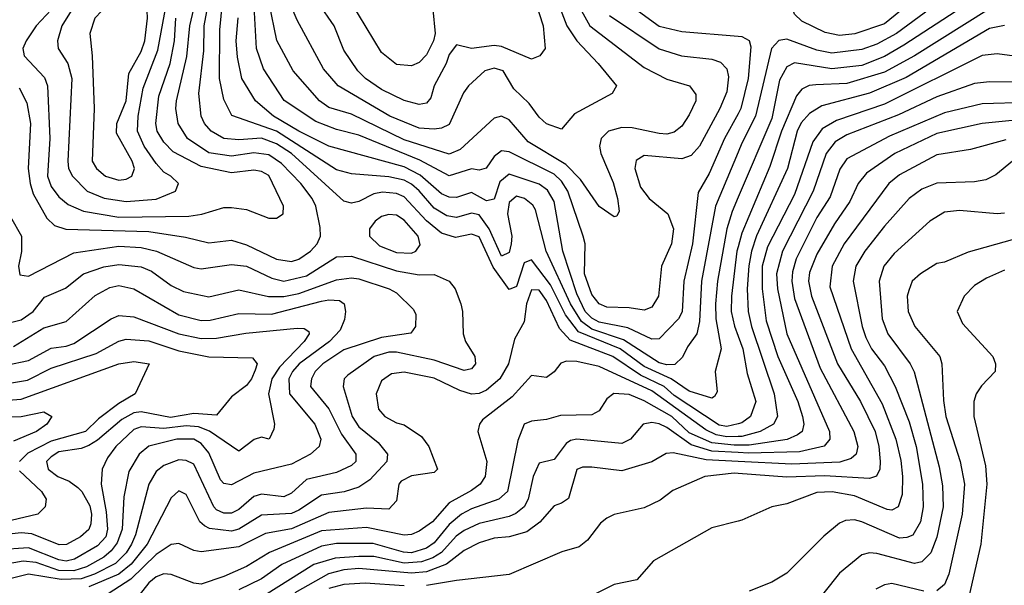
# Model space of a CAD drawing. Header units: inches. Extents: x 1793389 to 1900389, y 320802 to 470796.
# Tile 445 of 656: x 1838086 to 1840709, y 453521 to 455026. Entities that reach past the tile are written whole.
import ezdxf

# ---------------------------------------------------------------- set-up
doc = ezdxf.new("R2010")
doc.units = ezdxf.units.IN
doc.header["$MEASUREMENT"] = 0
doc.layers.add('B8435', color=7, linetype='Continuous')
doc.layers.add('B8445', color=7, linetype='Continuous')

msp = doc.modelspace()

# ---------------------------------------------------------------- linework, layer by layer
at = {"layer": 'B8435', "color": 2}
for points, elevation in [([(1840000, 455866.4), (1839970, 455861.2), (1839750, 455805.6), (1839692.8, 455787.2), (1839658, 455770), (1839642, 455750), (1839634.9, 455730), (1839622, 455570), (1839587.4, 455350), (1839591.6, 455290), (1839645.3, 455145.3), (1839664.2, 455110), (1839685.6, 455085.6), (1839790, 455008.8), (1839850, 454994.6), (1840000, 454982.4)], 374), ([(1839467.6, 455210), (1839544.2, 455010), (1839570.2, 454970.2), (1839627.7, 454910), (1839676, 454850), (1839664.7, 454830), (1839564.4, 454775.6), (1839530, 454735.3), (1839490, 454749.4), (1839470, 454766.6), (1839443.3, 454803.3), (1839402.6, 454842.6), (1839374.5, 454890), (1839350, 454897.6), (1839324.9, 454890), (1839282, 454850), (1839268.7, 454831.3), (1839230, 454747), (1839210, 454737.6), (1839190, 454734.7), (1839150, 454737.7), (1839072.3, 454770), (1838934.5, 454850), (1838895.8, 454895.8), (1838825.3, 455025.3), (1838807.3, 455067.2)], 362), ([(1839428.9, 455170), (1839480.4, 455010), (1839486, 454950), (1839472, 454930), (1839450, 454921.2), (1839370, 454954.7), (1839350, 454958), (1839289.6, 454949.6), (1839250, 454959.3), (1839230, 454934), (1839222.6, 454910), (1839190.4, 454850), (1839181.3, 454818.7), (1839170, 454804.5), (1839150, 454800.7), (1839110, 454811.5), (1839050, 454840.5), (1839007, 454870), (1838987.3, 454890), (1838950, 454945.2), (1838923.6, 455010), (1838882.4, 455070)], 358), ([(1840000, 454674.1), (1839939.6, 454530), (1839902.4, 454330), (1839896.9, 454223.1), (1839890.4, 454190), (1839864.9, 454155.1), (1839851.7, 454128.3), (1839831.3, 454108.7), (1839810, 454107.2), (1839790, 454113.3), (1839694.6, 454174.6), (1839610, 454202.2), (1839582.6, 454222.6), (1839553.2, 454270), (1839488.7, 454410), (1839460.6, 454520.6), (1839452.8, 454532.8), (1839430.8, 454550.8), (1839410, 454556.3), (1839390, 454539.3), (1839385.4, 454510), (1839397.6, 454450), (1839395.8, 454430), (1839390, 454406.6), (1839370, 454397), (1839336.8, 454470), (1839310, 454506.9), (1839290, 454511), (1839250, 454499.7), (1839223.9, 454503.9), (1839190, 454524.7), (1839150, 454570.9), (1839130, 454588.7), (1839110, 454598.9), (1839070, 454607.8), (1838970, 454616.4), (1838930, 454626.9), (1838770, 454729.8), (1838651.3, 454771.3), (1838630, 454814), (1838618.5, 454870), (1838619.2, 454999.2), (1838633.9, 455146.1)], 378), ([(1840000, 454553.5), (1839984, 454516), (1839970.2, 454469.8), (1839944.9, 454330), (1839940.2, 454270), (1839940.7, 454230), (1839955.3, 454150), (1839939.3, 454090), (1839944, 454036), (1839937.1, 454022.9), (1839930, 454019.3), (1839870, 454037.7), (1839822, 454070), (1839750, 454103), (1839686, 454150), (1839575.2, 454195.2), (1839540.6, 454240.6), (1839500.2, 454320.2), (1839450, 454387.3), (1839430, 454379.3), (1839410, 454316.2), (1839390, 454308.4), (1839347.2, 454367.2), (1839310, 454448), (1839290, 454455.4), (1839246.9, 454446.9), (1839210, 454458.3), (1839170, 454491.1), (1839110, 454555.1), (1839090, 454563.5), (1839052.9, 454567.1), (1839030, 454562.4), (1838990, 454542), (1838970, 454538), (1838950, 454543.7), (1838809.9, 454669.9), (1838770, 454696.2), (1838730, 454710.7), (1838670, 454706.2), (1838630, 454709.7), (1838596.2, 454730), (1838578.7, 454750), (1838569.7, 454770), (1838563, 454830), (1838576.8, 454943.2), (1838577.8, 455010), (1838599.4, 455130)], 382), ([(1839657.4, 455037.4), (1839790, 454948.7), (1839849.6, 454930.4), (1839930, 454921.3), (1839953.4, 454913.4), (1839970, 454896), (1839974.6, 454874.6), (1839970, 454834), (1839951.8, 454790), (1839897, 454690), (1839875.2, 454664.7), (1839850, 454656.3), (1839750, 454664.5), (1839728.3, 454651.7), (1839724.9, 454630), (1839740.5, 454580.5), (1839763, 454550), (1839813, 454510), (1839828.4, 454470), (1839822.4, 454430), (1839796.4, 454370), (1839787.7, 454290), (1839770, 454261.2), (1839750, 454252.7), (1839710, 454259.6), (1839650, 454261.3), (1839630, 454269.7), (1839610, 454294.5), (1839591.2, 454350), (1839592.7, 454430), (1839587.3, 454450), (1839546.2, 454570), (1839530, 454596.3), (1839510, 454615.3), (1839390, 454674.7), (1839370, 454677.6), (1839350, 454662), (1839328.7, 454631.3), (1839310, 454626), (1839290, 454629.7), (1839230, 454611.1), (1839152.6, 454652.6), (1838990, 454719.2), (1838930, 454733.7), (1838875.2, 454755.2), (1838791, 454811), (1838735.5, 454895.5), (1838716.9, 454950), (1838707.7, 455110)], 370), ([(1839186.9, 455053.1), (1839192.7, 454990), (1839188.5, 454970), (1839170, 454932.7), (1839150, 454912.7), (1839130, 454903.7), (1839090, 454907), (1839050, 454939.3), (1838948.2, 455108.2)], 354), ([(1838084.9, 454844.9), (1838105.2, 454805.3), (1838114.6, 454750), (1838109.1, 454630), (1838114, 454590), (1838122.4, 454562.4), (1838158.3, 454498.3), (1838178.7, 454478.7), (1838208.7, 454468.7), (1838430, 454462.2), (1838527.7, 454447.7), (1838590, 454432.4), (1838650, 454439.5), (1838690, 454427.4), (1838770, 454388.9), (1838810, 454383.1), (1838830, 454388.8), (1838860.7, 454410), (1838878.4, 454430), (1838887.3, 454450), (1838887, 454473), (1838874.7, 454530), (1838865.1, 454550), (1838835.1, 454590), (1838784, 454644), (1838750, 454666.6), (1838710, 454671.7), (1838650, 454662.8), (1838590, 454672.2), (1838533.6, 454710), (1838508.2, 454750), (1838501.7, 454790), (1838503.5, 454810), (1838531.6, 454928.4), (1838539.3, 455010), (1838558, 455090)], 386), ([(1838223.1, 455050), (1838198.7, 455010), (1838186.4, 454970), (1838188.2, 454950), (1838214.4, 454910), (1838225.3, 454870), (1838214.6, 454650), (1838216.5, 454630), (1838226.4, 454610), (1838265.5, 454570), (1838311.2, 454551.2), (1838370, 454542), (1838450, 454548.9), (1838501.2, 454570), (1838509.2, 454590), (1838489.2, 454610), (1838470, 454620.7), (1838450, 454643.6), (1838417.7, 454690), (1838399.8, 454730), (1838401.4, 454770), (1838415.5, 454844.5), (1838454.5, 454945.5), (1838480.4, 455090)], 394), ([(1838170, 455053), (1838130.4, 455010), (1838103.1, 454970), (1838094.9, 454950), (1838098, 454930), (1838152.5, 454872.5), (1838160.3, 454850), (1838166.5, 454710), (1838160.2, 454610), (1838170, 454582), (1838190, 454554.9), (1838214.8, 454534.8), (1838256.5, 454516.5), (1838350, 454500.7), (1838536.4, 454503.6), (1838571.2, 454508.8), (1838630, 454526), (1838650, 454526), (1838690, 454520.7), (1838750, 454498), (1838770, 454498), (1838788, 454510), (1838788.7, 454530), (1838750, 454611.6), (1838730, 454622.4), (1838710, 454625.6), (1838650, 454618.3), (1838570, 454635.3), (1838494.7, 454674.7), (1838470, 454700.7), (1838452.8, 454730), (1838448.4, 454750), (1838457, 454823), (1838486.6, 454910), (1838498.4, 454970), (1838502.2, 455030)], 390), ([(1839583.1, 455050), (1839605.3, 455010), (1839750, 454899.5), (1839810, 454868.4), (1839871, 454850), (1839887.5, 454827.5), (1839887.7, 454810), (1839870, 454773.2), (1839850, 454742.7), (1839830, 454727.3), (1839810, 454721.6), (1839790, 454723), (1839718.3, 454738.3), (1839690, 454739.7), (1839654.8, 454730), (1839634.9, 454710), (1839630.4, 454690), (1839634, 454670), (1839666.8, 454593.2), (1839679.1, 454550), (1839683.6, 454516.4), (1839676.9, 454503.1), (1839670, 454502), (1839630, 454529.3), (1839580.6, 454600.6), (1839541, 454641), (1839441, 454701), (1839390, 454759.5), (1839370, 454769.6), (1839350, 454764.5), (1839259.4, 454680.6), (1839230, 454668.3), (1839110, 454706.8), (1838970, 454774.7), (1838910, 454793), (1838885.1, 454810), (1838814.5, 454890), (1838771, 454971), (1838750.9, 455070)], 366), ([(1840000, 454776), (1839963.6, 454710), (1839923.2, 454616.8), (1839893.7, 454566.3), (1839878.5, 454430), (1839855.2, 454330), (1839851.2, 454248.8), (1839841.3, 454230), (1839790, 454176.9), (1839770, 454175.8), (1839706, 454206), (1839630, 454221.5), (1839610, 454232), (1839592.9, 454250), (1839570, 454296.2), (1839533.5, 454410), (1839510, 454542.7), (1839492.2, 454572.2), (1839470, 454588.3), (1839390, 454615.4), (1839365.3, 454594.7), (1839350, 454548.7), (1839330, 454544.2), (1839290, 454566.6), (1839250, 454553), (1839230, 454554), (1839210, 454563.1), (1839152.8, 454612.8), (1839110, 454635), (1838910, 454689.7), (1838830, 454729.8), (1838762.4, 454770), (1838714, 454810), (1838678, 454870), (1838666.3, 454926.3), (1838662.7, 454970), (1838668.6, 455031.4)], 374), ([(1838061.7, 454501.7), (1838090.6, 454450), (1838090.5, 454409.5), (1838082.8, 454370), (1838086.8, 454346.8), (1838110, 454344), (1838230, 454405.7), (1838350, 454423.6), (1838410, 454419.6), (1838450.2, 454410.2), (1838550, 454366.7), (1838570, 454363.1), (1838650, 454374.9), (1838690, 454370.3), (1838758.2, 454338.2), (1838790, 454330.3), (1838850, 454344.9), (1838930, 454394.9), (1838970, 454396.5), (1839090, 454358), (1839150, 454347.4), (1839190, 454348.5), (1839230, 454330.5), (1839246.4, 454310), (1839261.3, 454270), (1839266, 454250), (1839267.7, 454190), (1839274, 454170), (1839299.1, 454130), (1839300.7, 454110), (1839290, 454097.2), (1839270, 454092.3), (1839190, 454119.7), (1839090, 454141.5), (1839070, 454141.5), (1839030.2, 454129.8), (1838959.9, 454080.1), (1838950.6, 454070), (1838948, 454050), (1838971.8, 453970), (1838990, 453942.4), (1839041.3, 453901.3), (1839066.4, 453870), (1839063.8, 453850), (1839018.7, 453801.3), (1838990, 453781.6), (1838950.2, 453769.8), (1838890, 453760.4), (1838830, 453720.4), (1838810, 453712), (1838730, 453707.2), (1838670.1, 453669.9), (1838650, 453664.5), (1838591.9, 453671.9), (1838578.7, 453678.7), (1838566.3, 453690), (1838530, 453762.7), (1838510, 453772), (1838490, 453754), (1838426, 453630), (1838383, 453577), (1838350, 453550.6), (1838270, 453516.5)], 382), ([(1840000, 454421.5), (1839996.9, 454410), (1839982.2, 454290), (1839981.8, 454250), (1839990.2, 454210.2), (1840000, 454183.7)], 386), ([(1838030, 454212.7), (1838090, 454227.4), (1838121.6, 454250), (1838152.5, 454287.5), (1838208.4, 454311.6), (1838256, 454350), (1838310, 454368.9), (1838350, 454374.9), (1838410, 454368.8), (1838437, 454357), (1838490, 454318.4), (1838522.5, 454302.5), (1838590, 454288.5), (1838670, 454307), (1838749.1, 454289.1), (1838790, 454289.2), (1838830, 454297.8), (1838930, 454334.3), (1838970, 454339.6), (1838990, 454336.9), (1839070.8, 454310), (1839090, 454299.3), (1839134.9, 454254.9), (1839141.4, 454241.4), (1839140.7, 454210), (1839127.9, 454192.1), (1839050, 454180.3), (1838950, 454147.1), (1838894, 454110), (1838873.7, 454090), (1838863.1, 454070), (1838861.3, 454050), (1838910, 453990.4), (1838943.2, 453923.2), (1838981.6, 453870), (1838981.6, 453850), (1838970, 453839.6), (1838930, 453821.3), (1838850, 453802.4), (1838810, 453766), (1838790, 453756.3), (1838730, 453763), (1838710, 453756.9), (1838670, 453722.4), (1838650, 453713), (1838630, 453713), (1838610, 453721.6), (1838603, 453730), (1838550, 453842.9), (1838530, 453853.3), (1838510, 453855.1), (1838470, 453839.6), (1838450, 453823.7), (1838430.4, 453790), (1838394.7, 453654.7), (1838384.2, 453630), (1838370, 453607.2), (1838341, 453579), (1838285.3, 453550), (1838250, 453538), (1838196.3, 453536.3), (1838109.4, 453550.6), (1838045.9, 453534.1)], 378), ([(1838070, 454156.5), (1838150, 454205.7), (1838210, 454223), (1838287.6, 454292.4), (1838326.1, 454313.9), (1838350, 454318.7), (1838390.2, 454310.2), (1838510, 454240.3), (1838570, 454225.3), (1838593.8, 454226.2), (1838670, 454244.6), (1838757.3, 454242.7), (1838890, 454276.9), (1838910, 454280.8), (1838938.5, 454278.5), (1838950.3, 454270.3), (1838954, 454250), (1838951.8, 454228.2), (1838940.2, 454199.8), (1838911.8, 454170), (1838830.3, 454110), (1838812.7, 454090), (1838803.2, 454070), (1838804.6, 454030), (1838872, 453950), (1838888.4, 453910), (1838883.8, 453890), (1838860.5, 453870), (1838810, 453843.5), (1838710, 453819.1), (1838650, 453787.8), (1838630, 453791.5), (1838621.1, 453801.1), (1838590, 453873.6), (1838570, 453898.3), (1838550, 453909.7), (1838504.7, 453910), (1838430, 453891.3), (1838404.4, 453870), (1838376.7, 453823.3), (1838363.8, 453756.2), (1838358.8, 453670), (1838346.2, 453633.8), (1838330, 453612.2), (1838310, 453595.8), (1838264.2, 453570), (1838230, 453558.9), (1838190, 453560.2), (1838130, 453581.8), (1838095.4, 453584.6), (1838010, 453569.8)], 374), ([(1840000, 453950.5), (1839970, 453943.7), (1839950, 453946.8), (1839830, 454026), (1839803.1, 454050), (1839740.5, 454080.5), (1839666.3, 454130), (1839553.1, 454173.1), (1839524.1, 454204.1), (1839490, 454278.7), (1839470, 454306.3), (1839450, 454307.3), (1839436.1, 454270), (1839430, 454222), (1839404.5, 454175.5), (1839388.7, 454110), (1839364.9, 454070), (1839330, 454040.5), (1839310, 454031.1), (1839289.7, 454029.7), (1839258.9, 454038.9), (1839190, 454072.2), (1839110, 454088), (1839076.5, 454083.5), (1839050, 454065.2), (1839035.5, 454030), (1839042, 453990), (1839058.8, 453970), (1839090, 453953), (1839110, 453948), (1839156.7, 453916.7), (1839176.3, 453890), (1839198.8, 453830), (1839190, 453821.2), (1839130, 453812.4), (1839102.3, 453797.7), (1839096.5, 453790), (1839090, 453746), (1839070, 453723.6), (1839010, 453725.7), (1838910, 453714.5), (1838810, 453670.8), (1838741.4, 453658.6), (1838670, 453623.1), (1838570, 453609.6), (1838550, 453613.6), (1838510, 453631.8), (1838490, 453629.6), (1838450, 453603.1), (1838382.6, 453537.4), (1838321.7, 453498.3)], 386), ([(1837990, 454094.6), (1838110, 454118.9), (1838170, 454151.8), (1838210, 454156.9), (1838230, 454164.6), (1838330, 454230.5), (1838350, 454239.3), (1838390, 454235.3), (1838510, 454190.2), (1838570, 454177.3), (1838610, 454178.3), (1838688.5, 454191.5), (1838825.5, 454205.5), (1838844, 454204), (1838856.3, 454196.3), (1838857.3, 454190), (1838843.8, 454170), (1838778.3, 454101.8), (1838757.6, 454070), (1838748.8, 454030), (1838764.9, 453950), (1838763.5, 453936.5), (1838750.5, 453909.5), (1838730, 453915.3), (1838710.9, 453909.1), (1838670, 453878), (1838591.4, 453931.4), (1838562.7, 453942.7), (1838530, 453945.2), (1838470, 453938), (1838410, 453942.7), (1838390, 453935.6), (1838342, 453890), (1838319.9, 453860.1), (1838306, 453830), (1838303.1, 453790), (1838316.4, 453716.4), (1838319.7, 453670), (1838315.2, 453650), (1838293.8, 453626.2), (1838232.4, 453590), (1838210, 453585.2), (1838190, 453588.4), (1838110, 453620.3), (1838030, 453615.3)], 370), ([(1837990, 454047.1), (1838107, 454067), (1838170, 454098.3), (1838290, 454137.4), (1838350, 454170.3), (1838370, 454176), (1838430, 454171.5), (1838510, 454144.9), (1838590, 454128.9), (1838706.4, 454126.4), (1838718.8, 454110), (1838713.7, 454093.7), (1838703.8, 454070), (1838690, 454052.3), (1838650, 454022.6), (1838610, 453974), (1838550, 453978), (1838487.7, 453967.7), (1838410, 453982.5), (1838390, 453979.8), (1838358.3, 453961.7), (1838293, 453907), (1838270, 453892.9), (1838250, 453884.7), (1838190, 453875.6), (1838170, 453862.9), (1838157.1, 453850), (1838161.6, 453830), (1838187.3, 453810), (1838217.7, 453797.8), (1838241.1, 453781.1), (1838252, 453770), (1838272.6, 453732.6), (1838277.3, 453710), (1838276, 453684), (1838270, 453669.6), (1838247.7, 453650), (1838211.1, 453628.9), (1838191.4, 453628.6), (1838118, 453658), (1838090, 453660.3), (1838050, 453655.7)], 366), ([(1837930, 454004), (1838090, 454016.5), (1838350, 454110.3), (1838390, 454116.4), (1838430.8, 454110), (1838394, 454030), (1838350, 454004.4), (1838296.4, 453963.6), (1838261.3, 453930), (1838170, 453904.2), (1838107.9, 453872.1), (1838085.3, 453850)], 362), ([(1840000, 453916.7), (1839970, 453915.8), (1839941.5, 453921.5), (1839914.3, 453934.3), (1839770, 454038.2), (1839630, 454103.1), (1839570, 454116.3), (1839542.8, 454117.2), (1839528.1, 454111.9), (1839510, 454088.7), (1839490, 454074), (1839450, 454079.3), (1839397.8, 454022.2), (1839318.8, 453961.2), (1839310.7, 453950), (1839306.8, 453930), (1839330.3, 453850.3), (1839326, 453810), (1839312.7, 453790), (1839290, 453773.3), (1839230, 453740.5), (1839185.5, 453690), (1839150, 453664.5), (1839130, 453656), (1839110, 453654), (1839010, 453674.5), (1838890, 453665.6), (1838752, 453608), (1838690, 453571.2), (1838630, 453544.2), (1838570, 453523.6), (1838550, 453526), (1838490, 453549.6), (1838470, 453551.6), (1838450, 453543.6), (1838430, 453527.3), (1838378.3, 453461.7)], 390), ([(1840000, 453893.6), (1839990, 453893.5), (1839930, 453900.2), (1839870, 453926.8), (1839823.9, 453970), (1839750, 454011.7), (1839710, 454028.3), (1839668.8, 454031.2), (1839650, 454017.2), (1839630, 453985.2), (1839610, 453974.5), (1839527, 453973), (1839490, 453962), (1839450, 453958), (1839430.5, 453949.5), (1839413.4, 453906.6), (1839386, 453770), (1839362.8, 453750), (1839290, 453724.2), (1839263.1, 453710), (1839230, 453682.2), (1839190, 453633.5), (1839170, 453619.3), (1839130, 453607), (1839108.7, 453608.7), (1839028.2, 453631.8), (1838930, 453631.7), (1838890, 453624.8), (1838784.2, 453575.8), (1838730, 453537.7), (1838670, 453508.4)], 394), ([(1837970, 453968), (1838090, 453970.3), (1838150, 453982.8), (1838172, 453970), (1838158.8, 453950), (1838130.7, 453930), (1838070, 453904.7)], 358), ([(1840000, 453873.8), (1839930, 453878), (1839874.7, 453894.7), (1839810, 453941), (1839790, 453950.9), (1839770, 453954.3), (1839746.8, 453950), (1839713.4, 453910), (1839690, 453898.4), (1839570, 453909.7), (1839553.5, 453906.5), (1839541.8, 453898.2), (1839510, 453856), (1839470, 453846), (1839454, 453810), (1839441.1, 453750), (1839430.2, 453729.8), (1839408.2, 453711.8), (1839390, 453703.5), (1839310, 453685.1), (1839270, 453666.2), (1839248.9, 453651.1), (1839210, 453607.9), (1839186.6, 453593.4), (1839156.6, 453583.4), (1839110, 453579.9), (1839030, 453597.3), (1838990, 453597.8), (1838926.8, 453593.2), (1838870, 453576.1), (1838645.1, 453434.9)], 398), ([(1840000, 453850.7), (1839915, 453855), (1839826.9, 453873.1), (1839808.7, 453871.3), (1839770, 453849.6), (1839690, 453825.1), (1839610, 453835.6), (1839585.1, 453834.9), (1839570, 453829), (1839548.1, 453751.9), (1839530, 453739.3), (1839510, 453732.7), (1839471.5, 453688.5), (1839436.9, 453663.1), (1839390, 453649.7), (1839350, 453646.3), (1839310, 453634), (1839270, 453613), (1839222.8, 453577.2), (1839170, 453557), (1839130, 453553.1), (1838990, 453565.3), (1838950, 453561.6), (1838908.8, 453551.2), (1838819, 453501)], 402), ([(1838085.8, 453825.8), (1838143.8, 453770), (1838156.3, 453750), (1838154, 453730), (1838134.8, 453710), (1838010, 453680.7)], 362), ([(1840000, 453818.4), (1839990, 453819.2), (1839911.3, 453810), (1839826.6, 453773.4), (1839792.5, 453747.5), (1839750, 453726.6), (1839670, 453709), (1839650, 453699), (1839633.7, 453686.3), (1839599, 453641), (1839577, 453623), (1839530.5, 453609.5), (1839390, 453549.4), (1839250, 453533.6), (1839170, 453519.8)], 406), ([(1840000, 453691.5), (1839930, 453674), (1839774.4, 453585.6), (1839730, 453535.3), (1839670, 453522.7), (1839590, 453482.7)], 410), ([(1839110, 453519.2), (1839006.3, 453526.3), (1838950, 453522.8), (1838910, 453511.8)], 406)]:
    msp.add_lwpolyline(points, dxfattribs=dict(at, elevation=elevation))
for points, elevation in [([(1838390, 455078.7), (1838350, 455071.2), (1838304.9, 455050), (1838286, 455030), (1838272.7, 454990), (1838279.5, 454930), (1838284.9, 454790), (1838279.3, 454650), (1838290.6, 454630), (1838314.8, 454610), (1838350, 454599.5), (1838370, 454601.6), (1838385.2, 454610), (1838391.6, 454630), (1838385.6, 454650), (1838343.9, 454723.9), (1838344.5, 454750), (1838369.7, 454810), (1838376.6, 454883.4), (1838410, 454942), (1838419.2, 454970), (1838426.3, 455030), (1838425.6, 455050), (1838415.1, 455070)], 398), ([(1839070, 454508), (1839050, 454502.4), (1839033, 454490), (1839018.4, 454470), (1839018, 454450), (1839044.3, 454424.3), (1839090, 454406.5), (1839130, 454405.3), (1839141.2, 454410), (1839153, 454427), (1839147.6, 454450), (1839110, 454493), (1839090, 454506)], 386)]:
    msp.add_lwpolyline(points, close=True, dxfattribs=dict(at, elevation=elevation))
at = {"layer": 'B8445', "color": 2}
for points, elevation in [([(1840730, 455204.8), (1840654.7, 455205.3), (1840613, 455190), (1840570, 455163), (1840390, 455015.4), (1840311.2, 454988.8), (1840270, 454984.7), (1840232.1, 454992.1), (1840170, 455022.4), (1840150, 455040.9), (1840132.4, 455092.4), (1840117.6, 455230), (1840125.8, 455290), (1840192.7, 455510), (1840235.1, 455670), (1840323.6, 455850), (1840322.7, 455870), (1840310, 455878.4), (1840250, 455888.4), (1840130, 455886.6), (1840090, 455881.8), (1840000, 455866.4)], 374), ([(1840750, 455171.7), (1840690, 455168.5), (1840633.8, 455146.2), (1840422, 454990), (1840370, 454961.4), (1840330, 454946.6), (1840250, 454937.6), (1840210, 454945.3), (1840130, 454974.7), (1840109, 454971), (1840088.9, 454950), (1840046.7, 454770), (1840010, 454698), (1840000, 454674.1)], 378), ([(1840770, 455132.2), (1840690, 455118.5), (1840650, 455101.1), (1840599.2, 455060.8), (1840441.6, 454958.4), (1840390, 454928.7), (1840330, 454904.8), (1840250, 454895.8), (1840150, 454911.2), (1840130, 454900.7), (1840110, 454865.2), (1840090, 454763.7), (1840000, 454553.5)], 382), ([(1840710, 455071.1), (1840670, 455055.4), (1840470.4, 454930), (1840390, 454886.6), (1840290, 454856.1), (1840206.8, 454853.2), (1840189.1, 454850.9), (1840170, 454841.6), (1840156.1, 454823.9), (1840115.9, 454730), (1840084.8, 454635.2), (1840010, 454458), (1840000, 454421.5)], 386), ([(1840710, 455011.3), (1840670, 455002.6), (1840447.9, 454872.1), (1840350, 454830.8), (1840222.8, 454797.2), (1840190, 454776.9), (1840168, 454752), (1840157.3, 454730), (1840131.3, 454630), (1840049.4, 454450.6), (1840035.6, 454410), (1840028.6, 454371.4), (1840023.9, 454310), (1840026.9, 454250), (1840035.5, 454210), (1840096, 454030), (1840104.9, 453970), (1840094, 453950), (1840059.1, 453930), (1840010, 453917), (1840000, 453916.7)], 390), ([(1840000, 454982.4), (1840010, 454981.6), (1840030, 454970.7), (1840034.3, 454954.3), (1840026.7, 454870), (1840007.7, 454790), (1840000, 454776)], 374), ([(1840750, 454927.8), (1840690, 454935.6), (1840650, 454931.3), (1840390, 454801.5), (1840262.3, 454757.7), (1840223.8, 454736.2), (1840199, 454701), (1840150, 454560.9), (1840078.5, 454421.5), (1840064.5, 454370), (1840064.2, 454310), (1840075.1, 454224.9), (1840105.8, 454130), (1840159.6, 454010), (1840171.6, 453970), (1840174.9, 453950), (1840170.4, 453930), (1840158.4, 453921.6), (1840130.9, 453909.1), (1840030, 453894.1), (1840000, 453893.6)], 394), ([(1840750, 454859.7), (1840670, 454861.3), (1840630, 454856.3), (1840530, 454821), (1840427, 454773), (1840290, 454719.7), (1840258.8, 454701.2), (1840234.3, 454670), (1840200.2, 454570), (1840118, 454410), (1840102.8, 454350), (1840105.2, 454310), (1840130.2, 454190.2), (1840243.7, 453930), (1840244.4, 453910), (1840229, 453891), (1840163.8, 453876.2), (1840027.9, 453872.1), (1840000, 453873.8)], 398), ([(1840770, 454805.7), (1840650, 454802.6), (1840550, 454778), (1840403.4, 454716.6), (1840290, 454655.6), (1840271.3, 454628.7), (1840245.5, 454554.5), (1840210, 454499.5), (1840154.9, 454390), (1840144.8, 454355.2), (1840143.2, 454330), (1840150, 454284), (1840218.6, 454098.6), (1840308.7, 453930), (1840319.5, 453890), (1840314.9, 453870), (1840301.7, 453858.3), (1840271.1, 453848.9), (1840143.6, 453843.6), (1840000, 453850.7)], 402), ([(1840810, 454765.6), (1840650.2, 454749.8), (1840530, 454723.1), (1840418, 454670), (1840342.4, 454617.6), (1840320.4, 454590), (1840298, 454542), (1840256.7, 454483.3), (1840210, 454402), (1840190, 454353.2), (1840187.9, 454330), (1840195.6, 454290), (1840264.9, 454110), (1840326.3, 454010), (1840364.9, 453930), (1840375.2, 453890), (1840378.9, 453850), (1840377.6, 453830), (1840368.5, 453811.5), (1840350, 453804.7), (1840230, 453812.5), (1840130, 453808.7), (1840000, 453818.4)], 406), ([(1840713.5, 454706.5), (1840618.9, 454681.1), (1840530, 454666.3), (1840430, 454613), (1840401.6, 454590), (1840283.1, 454430), (1840250.3, 454370), (1840244.4, 454315.6), (1840300.9, 454150), (1840384, 454004), (1840420.2, 453910), (1840433.3, 453853.3), (1840437.7, 453810), (1840437.2, 453762.8), (1840426.8, 453730), (1840410, 453720.7), (1840397.1, 453722.9), (1840310, 453758.5), (1840250.4, 453769.6), (1840210, 453767.6), (1840130, 453737.2), (1840090, 453729.2), (1840010, 453694), (1840000, 453691.5)], 410), ([(1840730.8, 454650), (1840686.6, 454613.4), (1840659.9, 454600.1), (1840630, 454594.5), (1840530, 454591.6), (1840490, 454575.6), (1840455.5, 454550), (1840390, 454477), (1840337.6, 454410), (1840314, 454370), (1840307, 454330), (1840330.3, 454210), (1840340.4, 454180.4), (1840355.3, 454150), (1840390, 454104.9), (1840418.9, 454050), (1840455.5, 453955.5), (1840474.7, 453890), (1840491.6, 453790), (1840492.9, 453730), (1840485.7, 453690), (1840465.5, 453654.5), (1840450, 453647.8), (1840430, 453646.6), (1840330, 453689.6), (1840310, 453695.1), (1840286.6, 453693.4), (1840270, 453686), (1840228.7, 453651.3), (1840130, 453553.2), (1840090, 453529.2), (1840030, 453505.2)], 414), ([(1840710, 454511.6), (1840690, 454509.6), (1840590, 454518.7), (1840550, 454514), (1840510.7, 454490), (1840416.3, 454403.7), (1840388.5, 454370), (1840375.8, 454330), (1840384.2, 454230), (1840398.7, 454190), (1840458.4, 454110), (1840468.9, 454088.9), (1840535.9, 453835.9), (1840545.1, 453785.1), (1840546.3, 453730), (1840530, 453649), (1840513.2, 453606.8), (1840490, 453582.9), (1840470, 453578.7), (1840370, 453605.6), (1840350, 453607.3), (1840330, 453602), (1840270, 453552.7), (1840190, 453452.7)], 418), ([(1840730, 454440.5), (1840612.7, 454407.3), (1840550, 454381.2), (1840530, 454377.2), (1840486, 454350), (1840464, 454330), (1840454.6, 454305.4), (1840450.5, 454290), (1840453, 454250), (1840470.6, 454210), (1840538, 454130), (1840543, 454110), (1840547, 454013), (1840553.4, 453970), (1840591.8, 453850), (1840603.1, 453790), (1840596.9, 453710), (1840561.3, 453550), (1840550, 453522.7), (1840530, 453506)], 422), ([(1840710, 454359.6), (1840661.8, 454338.2), (1840630, 454318.4), (1840602, 454290), (1840584, 454250), (1840598, 454218), (1840678.8, 454130), (1840686, 454110), (1840684.7, 454090), (1840648.3, 454051.7), (1840634, 454030), (1840628, 454010), (1840628.2, 453970), (1840658.9, 453838.9), (1840662.6, 453790), (1840646.4, 453630), (1840614.9, 453490)], 426), ([(1840000, 454183.7), (1840012.4, 454150), (1840024.5, 454084.5), (1840047.2, 454010), (1840033.1, 453970), (1840010, 453952.8), (1840000, 453950.5)], 386), ([(1840495.1, 453504.9), (1840410, 453525.6), (1840390, 453522), (1840366.8, 453510)], 422)]:
    msp.add_lwpolyline(points, dxfattribs=dict(at, elevation=elevation))

doc.saveas('drawing.dxf')
